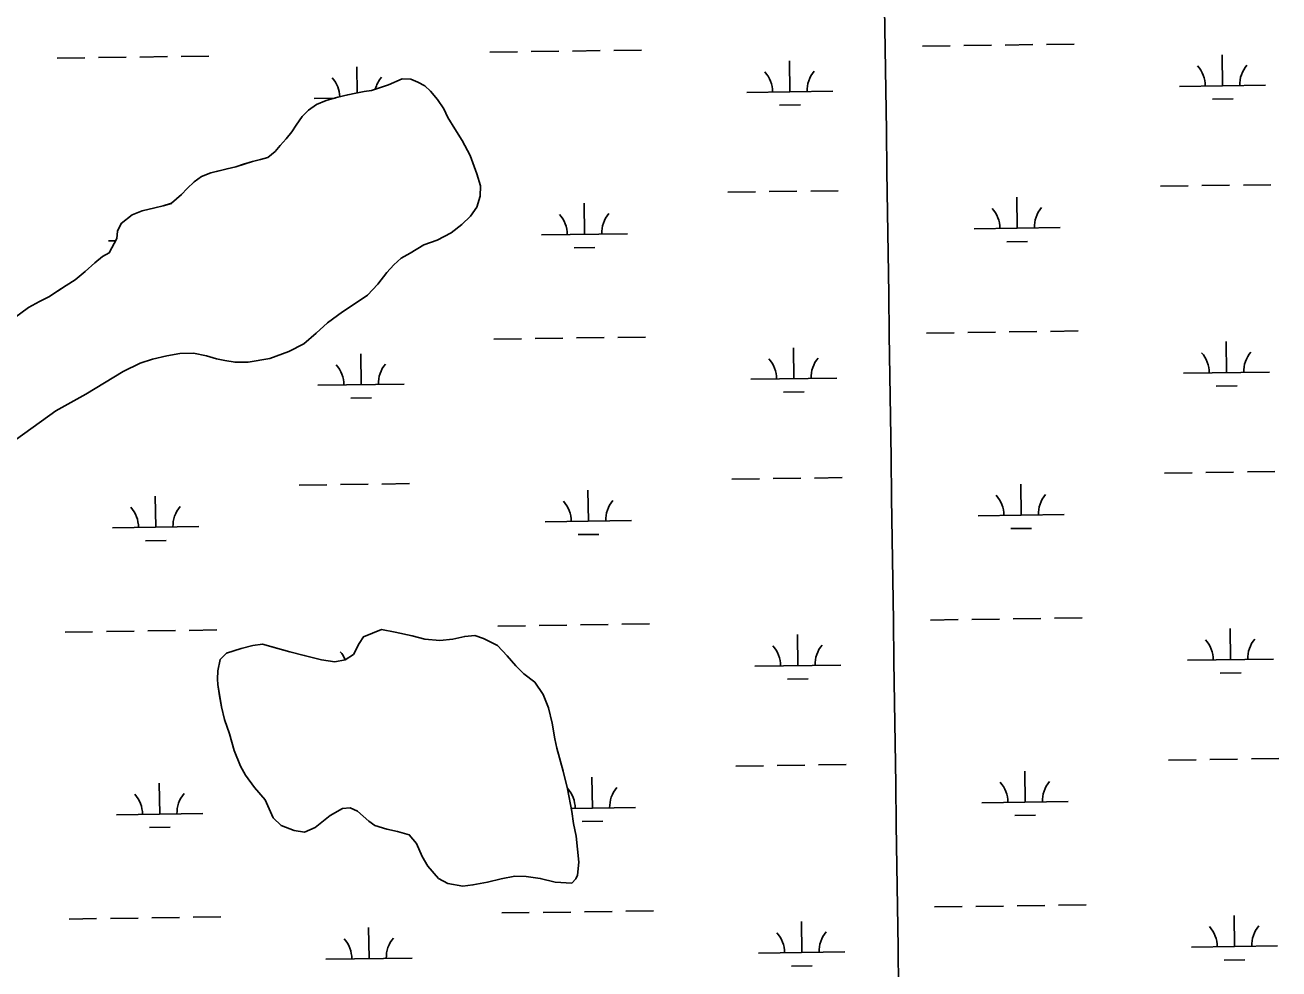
# Model space of a CAD drawing. Extents: x 3767014 to 3805179, y 361544 to 387384.
# Drawn here: x 3799254 to 3800708, y 377382 to 378476 of the extents above; entities that cross this region are included whole.
import ezdxf

# ---------------------------------------------------------------- set-up
doc = ezdxf.new("R2010")
doc.units = 0
for name, color, linetype in [('V-GRID-MAJR', 7, 'Continuous'), ('V-TOPO-SHOR', 7, 'Continuous'), ('V-WETL-SWMP', 7, 'Continuous')]:
    doc.layers.add(name, color=color, linetype=linetype)

msp = doc.modelspace()

# ---------------------------------------------------------------- linework, layer by layer
at = {"layer": 'V-GRID-MAJR'}
msp.add_spline([(3800409.553, 367370.393), (3800323.181, 373429.512), (3800236.794, 379489.691), (3800150.407, 385549.872), (3800150.392, 385550.931)], degree=3, dxfattribs=at)
at = {"layer": 'V-TOPO-SHOR'}
for points in [[(3799732.375, 378389.656), (3799724.367, 378399.325), (3799717.558, 378405.492), (3799709.646, 378409.624), (3799701.268, 378412.963), (3799691.257, 378413.333), (3799675.635, 378406.614), (3799655.759, 378400.087), (3799647.516, 378398.766), (3799637.719, 378396.978), (3799628.23, 378394.959), (3799616.878, 378392.083), (3799603.191, 378388.354), (3799591.915, 378383.611), (3799582.894, 378377.235), (3799575.582, 378369.695), (3799568.427, 378359.819), (3799563.37, 378351.967), (3799556.681, 378343.882), (3799550.07, 378336.183), (3799543.926, 378329.265), (3799535.761, 378322.345), (3799527.284, 378319.859), (3799517.798, 378317.684), (3799507.378, 378314.497), (3799498.356, 378311.621), (3799488.245, 378309.213), (3799478.992, 378306.88), (3799469.584, 378304.394), (3799458.772, 378300.351), (3799450.218, 378294.134), (3799442.13, 378286.357), (3799435.442, 378279.437), (3799424.01, 378269.177), (3799414.288, 378266.146), (3799404.566, 378263.891), (3799390.025, 378260.317), (3799378.282, 378255.809), (3799365.527, 378245.936), (3799361.404, 378237.07), (3799360.548, 378228.284), (3799351.758, 378211.722), (3799343.749, 378207.368), (3799334.805, 378200.372), (3799323.604, 378190.11), (3799312.173, 378180.547), (3799301.828, 378174.016), (3799290.943, 378166.943), (3799281.532, 378160.801), (3799270.643, 378155.281), (3799258.124, 378148.597), (3799182.141, 378092.934)], [(3799224.555, 377981.805), (3799289.651, 378028.451), (3799324.491, 378048.118), (3799367.809, 378074.238), (3799387.484, 378083.722), (3799401.715, 378088.541), (3799418.591, 378092.424), (3799433.443, 378095.068), (3799449.384, 378095.297), (3799464.47, 378092.418), (3799476.056, 378089.071), (3799485.851, 378086.892), (3799497.594, 378084.869), (3799512.602, 378084.867), (3799537.952, 378089.295), (3799559.96, 378097.378), (3799577.458, 378106.473), (3799591.534, 378118.833), (3799604.678, 378130.574), (3799622.023, 378143.556), (3799638.12, 378153.819), (3799651.108, 378162.836), (3799663.007, 378175.509), (3799673.663, 378189.038), (3799681.675, 378198.058), (3799690.074, 378205.521), (3799700.649, 378211.507), (3799716.515, 378220.913), (3799731.834, 378226.664), (3799748.165, 378235.139), (3799760.611, 378244.545), (3799770.564, 378254.107), (3799778.031, 378264.681), (3799781.844, 378277.356), (3799782.158, 378289.565), (3799778.037, 378303.563), (3799770.265, 378324.714), (3799761.092, 378342.135), (3799752.464, 378355.434), (3799744.456, 378368.654), (3799739.871, 378378.591), (3799732.375, 378389.656)], [(3799888.003, 377481.211), (3799869.009, 377482.27), (3799851.599, 377486.495), (3799835.244, 377488.606), (3799822.055, 377489.136), (3799806.226, 377485.974), (3799790.397, 377482.284), (3799773.513, 377479.122), (3799761.905, 377477.541), (3799744.495, 377480.709), (3799733.417, 377486.513), (3799721.285, 377500.761), (3799714.428, 377511.843), (3799708.1, 377527.143), (3799699.66, 377537.168), (3799685.943, 377540.865), (3799673.808, 377543.505), (3799659.565, 377547.728), (3799652.708, 377553.005), (3799639.519, 377564.613), (3799631.079, 377568.308), (3799622.109, 377567.784), (3799607.863, 377559.344), (3799590.449, 377545.629), (3799578.314, 377540.357), (3799566.18, 377541.94), (3799550.879, 377547.746), (3799541.913, 377556.716), (3799532.421, 377577.823), (3799520.286, 377592.071), (3799509.739, 377606.317), (3799503.935, 377616.87), (3799496.554, 377634.809), (3799491.28, 377654.33), (3799485.48, 377670.688), (3799481.79, 377685.462), (3799479.681, 377698.123), (3799477.573, 377711.314), (3799477.047, 377717.644), (3799477.575, 377727.143), (3799480.215, 377740.332), (3799487.602, 377747.717), (3799504.488, 377752.989), (3799518.205, 377756.679), (3799529.285, 377758.26), (3799540.365, 377755.094), (3799560.939, 377749.286), (3799577.823, 377745.063), (3799597.869, 377739.783), (3799613.169, 377737.669), (3799625.304, 377739.779), (3799634.802, 377746.107), (3799641.663, 377758.77), (3799646.412, 377766.681), (3799667.519, 377775.119), (3799683.346, 377771.953), (3799702.865, 377767.728), (3799717.638, 377764.031), (3799735.048, 377762.446), (3799750.348, 377764.025), (3799764.066, 377767.189), (3799775.674, 377768.242), (3799785.697, 377764.547), (3799802.05, 377756.632), (3799813.13, 377744.493), (3799823.151, 377732.885), (3799832.645, 377723.915), (3799845.308, 377713.888), (3799854.8, 377699.642), (3799861.131, 377684.34), (3799865.348, 377666.401), (3799868.51, 377648.463), (3799870.617, 377637.383), (3799878, 377611.003), (3799883.272, 377590.424), (3799888.017, 377564.044), (3799890.124, 377550.327), (3799893.286, 377535.552), (3799896.449, 377505.48), (3799894.861, 377490.179), (3799892.752, 377485.958), (3799888.003, 377481.211)]]:
    msp.add_lwpolyline(points, dxfattribs=at)
at = {"layer": 'V-WETL-SWMP'}
for p, q in [((3799793.029, 378444.412), (3799825.025, 378444.856)), ((3799841.024, 378445.079), (3799873.021, 378445.523)), ((3799889.019, 378445.745), (3799921.016, 378446.19)), ((3799937.015, 378446.412), (3799969.012, 378446.857)), ((3800294.888, 378451.383), (3800326.885, 378451.828)), ((3800342.883, 378452.05), (3800374.88, 378452.495)), ((3800390.879, 378452.717), (3800422.876, 378453.161)), ((3800438.874, 378453.384), (3800470.871, 378453.828)), ((3799291.169, 378437.441), (3799323.166, 378437.885)), ((3799339.164, 378438.107), (3799371.161, 378438.552)), ((3799387.16, 378438.774), (3799419.157, 378439.218)), ((3799435.155, 378439.441), (3799467.152, 378439.885)), ((3800141.016, 378398.499), (3800140.516, 378434.496)), ((3800642.875, 378405.47), (3800642.375, 378441.467)), ((3799639.077, 378397.226), (3799638.656, 378427.524)), ((3799675.635, 378406.613), (3799655.76, 378400.086)), ((3799691.257, 378413.333), (3799675.635, 378406.613)), ((3799701.268, 378412.962), (3799691.257, 378413.333)), ((3799709.646, 378409.624), (3799701.268, 378412.962)), ((3799717.558, 378405.492), (3799709.646, 378409.624)), ((3799724.368, 378399.324), (3799717.558, 378405.492)), ((3800592.88, 378404.776), (3800692.871, 378406.165)), ((3799589.161, 378390.833), (3799613.534, 378391.172)), ((3799603.191, 378388.353), (3799591.915, 378383.611)), ((3799616.878, 378392.083), (3799603.191, 378388.353)), ((3799628.231, 378394.958), (3799616.878, 378392.083)), ((3799637.719, 378396.978), (3799628.231, 378394.958)), ((3799647.517, 378398.765), (3799637.719, 378396.978)), ((3799655.76, 378400.086), (3799647.517, 378398.765)), ((3799732.376, 378389.657), (3799724.368, 378399.324)), ((3799739.87, 378378.592), (3799732.376, 378389.657)), ((3800091.021, 378397.805), (3800191.011, 378399.194)), ((3800631.091, 378389.874), (3800655.089, 378390.208)), ((3799582.893, 378377.236), (3799575.583, 378369.695)), ((3799591.915, 378383.611), (3799582.893, 378377.236)), ((3799744.457, 378368.655), (3799739.87, 378378.592)), ((3800129.231, 378382.903), (3800153.229, 378383.236)), ((3799568.427, 378359.82), (3799563.371, 378351.967)), ((3799575.583, 378369.695), (3799568.427, 378359.82)), ((3799752.464, 378355.434), (3799744.457, 378368.655)), ((3799556.682, 378343.881), (3799550.071, 378336.184)), ((3799563.371, 378351.967), (3799556.682, 378343.881)), ((3799761.093, 378342.135), (3799752.464, 378355.434)), ((3799543.927, 378329.264), (3799535.761, 378322.345)), ((3799550.071, 378336.184), (3799543.927, 378329.264)), ((3799770.266, 378324.715), (3799761.093, 378342.135)), ((3799517.797, 378317.683), (3799498.356, 378311.621)), ((3799527.284, 378319.858), (3799517.797, 378317.683)), ((3799535.761, 378322.345), (3799527.284, 378319.858)), ((3799778.038, 378303.563), (3799770.266, 378324.715)), ((3799458.773, 378300.352), (3799450.219, 378294.133)), ((3799469.583, 378304.394), (3799458.773, 378300.352)), ((3799488.246, 378309.212), (3799469.583, 378304.394)), ((3799498.356, 378311.621), (3799488.246, 378309.212)), ((3799782.157, 378289.565), (3799778.038, 378303.563)), ((3799442.13, 378286.358), (3799435.441, 378279.438)), ((3799450.219, 378294.133), (3799442.13, 378286.358)), ((3799781.844, 378277.357), (3799782.157, 378289.565)), ((3800571.078, 378289.03), (3800603.075, 378289.474)), ((3800619.073, 378289.697), (3800651.07, 378290.141)), ((3800667.069, 378290.363), (3800699.065, 378290.808)), ((3799435.441, 378279.438), (3799424.009, 378269.176)), ((3799778.032, 378264.682), (3799781.844, 378277.357)), ((3800069.218, 378282.059), (3800101.215, 378282.503)), ((3800117.214, 378282.725), (3800149.21, 378283.17)), ((3800165.209, 378283.392), (3800197.206, 378283.836)), ((3800404.675, 378240.284), (3800404.175, 378276.28)), ((3799378.283, 378255.809), (3799365.528, 378245.935)), ((3799390.026, 378260.317), (3799378.283, 378255.809)), ((3799404.567, 378263.891), (3799390.026, 378260.317)), ((3799414.288, 378266.145), (3799404.567, 378263.891)), ((3799424.009, 378269.176), (3799414.288, 378266.145)), ((3799770.565, 378254.108), (3799778.032, 378264.682)), ((3799902.815, 378233.313), (3799902.315, 378269.309)), ((3799365.528, 378245.935), (3799361.405, 378237.071)), ((3799748.166, 378235.138), (3799760.61, 378244.545)), ((3799760.61, 378244.545), (3799770.565, 378254.108)), ((3800354.68, 378239.589), (3800454.67, 378240.978)), ((3799360.549, 378228.284), (3799351.759, 378211.723)), ((3799361.405, 378237.071), (3799360.549, 378228.284)), ((3799716.515, 378220.913), (3799731.835, 378226.665)), ((3799731.835, 378226.665), (3799748.166, 378235.138)), ((3799852.82, 378232.618), (3799952.81, 378234.007)), ((3799351.759, 378211.723), (3799343.748, 378207.369)), ((3799350.96, 378225.647), (3799359.21, 378225.761)), ((3799700.65, 378211.507), (3799716.515, 378220.913)), ((3799891.031, 378217.716), (3799915.028, 378218.05)), ((3800392.89, 378224.688), (3800416.888, 378225.021)), ((3799334.805, 378200.372), (3799323.605, 378190.11)), ((3799343.748, 378207.369), (3799334.805, 378200.372)), ((3799673.663, 378189.039), (3799681.674, 378198.058)), ((3799681.674, 378198.058), (3799690.073, 378205.521)), ((3799690.073, 378205.521), (3799700.65, 378211.507)), ((3799323.605, 378190.11), (3799312.173, 378180.547)), ((3799663.007, 378175.51), (3799673.663, 378189.039)), ((3799301.829, 378174.017), (3799281.532, 378160.801)), ((3799312.173, 378180.547), (3799301.829, 378174.017)), ((3799651.108, 378162.837), (3799663.007, 378175.51)), ((3799270.644, 378155.282), (3799258.123, 378148.597)), ((3799281.532, 378160.801), (3799270.644, 378155.282)), ((3799622.022, 378143.557), (3799638.12, 378153.819)), ((3799638.12, 378153.819), (3799651.108, 378162.837)), ((3799258.123, 378148.597), (3799182.141, 378092.933)), ((3799604.679, 378130.574), (3799622.022, 378143.557)), ((3799591.535, 378118.834), (3799604.679, 378130.574)), ((3799577.458, 378106.473), (3799591.535, 378118.834)), ((3799797.649, 378111.769), (3799829.646, 378112.214)), ((3799845.645, 378112.436), (3799877.642, 378112.88)), ((3799893.64, 378113.102), (3799925.637, 378113.547)), ((3799941.635, 378113.769), (3799973.632, 378114.214)), ((3800299.509, 378118.74), (3800331.506, 378119.185)), ((3800347.504, 378119.407), (3800379.501, 378119.852)), ((3800395.5, 378120.074), (3800427.497, 378120.518)), ((3800443.495, 378120.741), (3800475.492, 378121.185)), ((3799433.442, 378095.067), (3799449.384, 378095.297)), ((3799449.384, 378095.297), (3799464.469, 378092.418)), ((3799537.952, 378089.294), (3799559.96, 378097.378)), ((3799559.96, 378097.378), (3799577.458, 378106.473)), ((3800145.637, 378065.856), (3800145.137, 378101.853)), ((3800647.496, 378072.828), (3800646.996, 378108.824)), ((3799367.808, 378074.238), (3799387.484, 378083.722)), ((3799387.484, 378083.722), (3799401.715, 378088.54)), ((3799401.715, 378088.54), (3799418.59, 378092.425)), ((3799418.59, 378092.425), (3799433.442, 378095.067)), ((3799464.469, 378092.418), (3799476.055, 378089.072)), ((3799476.055, 378089.072), (3799485.852, 378086.893)), ((3799485.852, 378086.893), (3799497.594, 378084.869)), ((3799497.594, 378084.869), (3799512.602, 378084.866)), ((3799512.602, 378084.866), (3799537.952, 378089.294)), ((3799643.777, 378058.885), (3799643.277, 378094.881)), ((3799324.491, 378048.118), (3799367.808, 378074.238)), ((3800095.641, 378065.162), (3800195.632, 378066.551)), ((3800597.501, 378072.133), (3800697.491, 378073.522)), ((3799593.782, 378058.19), (3799693.772, 378059.579)), ((3800635.712, 378057.231), (3800659.709, 378057.565)), ((3799289.65, 378028.45), (3799324.491, 378048.118)), ((3799631.993, 378043.288), (3799655.99, 378043.622)), ((3800133.852, 378050.26), (3800157.85, 378050.593)), ((3799224.556, 377981.805), (3799289.65, 378028.45)), ((3800121.834, 377950.082), (3800153.831, 377950.527)), ((3800169.83, 377950.749), (3800201.827, 377951.194)), ((3800575.699, 377956.387), (3800607.696, 377956.832)), ((3800623.694, 377957.054), (3800655.691, 377957.498)), ((3800671.689, 377957.721), (3800703.686, 377958.165)), ((3799571.979, 377942.444), (3799603.976, 377942.889)), ((3799619.975, 377943.111), (3799651.972, 377943.555)), ((3799667.97, 377943.778), (3799699.967, 377944.222)), ((3799907.436, 377900.67), (3799906.936, 377936.666)), ((3800073.839, 377949.416), (3800105.836, 377949.86)), ((3800409.296, 377907.641), (3800408.796, 377943.638)), ((3799405.576, 377893.698), (3799405.076, 377929.695)), ((3800359.3, 377906.947), (3800459.291, 377908.336)), ((3799355.581, 377893.004), (3799455.572, 377894.393)), ((3799857.441, 377899.975), (3799957.431, 377901.364)), ((3800397.511, 377892.045), (3800421.509, 377892.378)), ((3799393.792, 377878.102), (3799417.79, 377878.435)), ((3799895.652, 377885.073), (3799919.649, 377885.407)), ((3799802.27, 377779.126), (3799834.267, 377779.571)), ((3799850.266, 377779.793), (3799882.262, 377780.237)), ((3799898.261, 377780.46), (3799930.258, 377780.904)), ((3799946.256, 377781.126), (3799978.253, 377781.571)), ((3800304.13, 377786.098), (3800336.127, 377786.542)), ((3800352.125, 377786.764), (3800384.122, 377787.209)), ((3800400.12, 377787.431), (3800432.117, 377787.875)), ((3800448.116, 377788.098), (3800480.113, 377788.542)), ((3800652.117, 377740.185), (3800651.617, 377776.181)), ((3799300.411, 377772.155), (3799332.407, 377772.599)), ((3799348.406, 377772.821), (3799380.403, 377773.266)), ((3799396.401, 377773.488), (3799428.398, 377773.933)), ((3799444.397, 377774.155), (3799476.394, 377774.599)), ((3799646.413, 377766.682), (3799641.663, 377758.769)), ((3799667.518, 377775.12), (3799646.413, 377766.682)), ((3799683.345, 377771.952), (3799667.518, 377775.12)), ((3799702.865, 377767.728), (3799683.345, 377771.952)), ((3799717.637, 377764.032), (3799702.865, 377767.728)), ((3799735.048, 377762.446), (3799717.637, 377764.032)), ((3799750.348, 377764.026), (3799735.048, 377762.446)), ((3799764.066, 377767.189), (3799750.348, 377764.026)), ((3799775.674, 377768.243), (3799764.066, 377767.189)), ((3799785.697, 377764.548), (3799775.674, 377768.243)), ((3799802.051, 377756.631), (3799785.697, 377764.548)), ((3800150.257, 377733.213), (3800149.757, 377769.21)), ((3799487.603, 377747.716), (3799480.216, 377740.331)), ((3799504.487, 377752.989), (3799487.603, 377747.716)), ((3799518.205, 377756.68), (3799504.487, 377752.989)), ((3799529.285, 377758.261), (3799518.205, 377756.68)), ((3799560.939, 377749.286), (3799529.285, 377758.261)), ((3799577.822, 377745.062), (3799560.939, 377749.286)), ((3799641.663, 377758.769), (3799634.802, 377746.108)), ((3799813.129, 377744.494), (3799802.051, 377756.631)), ((3799480.216, 377740.331), (3799477.575, 377727.142)), ((3799597.869, 377739.783), (3799577.822, 377745.062)), ((3799613.169, 377737.67), (3799597.869, 377739.783)), ((3799625.304, 377739.778), (3799613.169, 377737.67)), ((3799634.802, 377746.108), (3799625.304, 377739.778)), ((3799823.151, 377732.886), (3799813.129, 377744.494)), ((3799832.646, 377723.915), (3799823.151, 377732.886)), ((3800100.262, 377732.519), (3800200.253, 377733.908)), ((3800602.122, 377739.49), (3800702.112, 377740.879)), ((3799477.575, 377727.142), (3799477.046, 377717.645)), ((3799477.046, 377717.645), (3799477.573, 377711.314)), ((3799845.307, 377713.888), (3799832.646, 377723.915)), ((3800138.473, 377717.617), (3800162.471, 377717.95)), ((3800640.333, 377724.588), (3800664.33, 377724.922)), ((3799477.573, 377711.314), (3799481.789, 377685.461)), ((3799854.801, 377699.642), (3799845.307, 377713.888)), ((3799861.13, 377684.34), (3799854.801, 377699.642)), ((3799481.789, 377685.461), (3799485.48, 377670.688)), ((3799865.347, 377666.401), (3799861.13, 377684.34)), ((3799485.48, 377670.688), (3799491.28, 377654.331)), ((3799868.51, 377648.462), (3799865.347, 377666.401)), ((3799491.28, 377654.331), (3799496.553, 377634.809)), ((3799870.618, 377637.383), (3799868.51, 377648.462)), ((3799496.553, 377634.809), (3799503.936, 377616.87)), ((3799878, 377611.002), (3799870.618, 377637.383)), ((3799503.936, 377616.87), (3799509.738, 377606.317)), ((3800078.46, 377616.773), (3800110.457, 377617.217)), ((3800126.455, 377617.439), (3800158.452, 377617.884)), ((3800174.451, 377618.106), (3800206.448, 377618.551)), ((3800580.319, 377623.744), (3800612.316, 377624.189)), ((3800628.315, 377624.411), (3800660.312, 377624.855)), ((3800676.31, 377625.078), (3800708.307, 377625.522)), ((3799509.738, 377606.317), (3799520.287, 377592.07)), ((3799883.272, 377590.424), (3799878, 377611.002)), ((3799912.057, 377568.027), (3799911.557, 377604.023)), ((3800413.916, 377574.998), (3800413.416, 377610.995)), ((3799410.197, 377561.055), (3799409.697, 377597.052)), ((3799520.287, 377592.07), (3799532.42, 377577.823)), ((3799888.016, 377564.044), (3799883.272, 377590.424)), ((3799532.42, 377577.823), (3799541.913, 377556.717)), ((3800363.921, 377574.304), (3800463.912, 377575.693)), ((3799360.202, 377560.361), (3799460.192, 377561.75)), ((3799590.449, 377545.629), (3799607.862, 377559.344)), ((3799607.862, 377559.344), (3799622.109, 377567.783)), ((3799622.109, 377567.783), (3799631.078, 377568.309)), ((3799631.078, 377568.309), (3799639.519, 377564.614)), ((3799639.519, 377564.614), (3799652.707, 377553.005)), ((3799887.361, 377567.684), (3799962.052, 377568.721)), ((3799890.124, 377550.326), (3799888.016, 377564.044)), ((3800402.132, 377559.402), (3800426.13, 377559.735)), ((3799398.413, 377545.459), (3799422.41, 377545.792)), ((3799541.913, 377556.717), (3799550.88, 377547.747)), ((3799550.88, 377547.747), (3799566.179, 377541.94)), ((3799578.314, 377540.356), (3799590.449, 377545.629)), ((3799652.707, 377553.005), (3799659.565, 377547.728)), ((3799659.565, 377547.728), (3799673.809, 377543.505)), ((3799673.809, 377543.505), (3799685.943, 377540.865)), ((3799893.287, 377535.553), (3799890.124, 377550.326)), ((3799900.272, 377552.431), (3799924.27, 377552.764)), ((3799566.179, 377541.94), (3799578.314, 377540.356)), ((3799685.943, 377540.865), (3799699.66, 377537.169)), ((3799699.66, 377537.169), (3799708.1, 377527.143)), ((3799896.448, 377505.479), (3799893.287, 377535.553)), ((3799708.1, 377527.143), (3799714.428, 377511.842)), ((3799714.428, 377511.842), (3799721.285, 377500.761)), ((3799721.285, 377500.761), (3799733.417, 377486.514)), ((3799894.862, 377490.179), (3799896.448, 377505.479)), ((3799733.417, 377486.514), (3799744.496, 377480.709)), ((3799790.397, 377482.284), (3799806.225, 377485.974)), ((3799806.225, 377485.974), (3799822.054, 377489.137)), ((3799822.054, 377489.137), (3799835.244, 377488.607)), ((3799835.244, 377488.607), (3799851.599, 377486.494)), ((3799851.599, 377486.494), (3799869.009, 377482.27)), ((3799888.002, 377481.211), (3799892.751, 377485.959)), ((3799892.751, 377485.959), (3799894.862, 377490.179)), ((3799744.496, 377480.709), (3799761.906, 377477.54)), ((3799761.906, 377477.54), (3799773.513, 377479.121)), ((3799773.513, 377479.121), (3799790.397, 377482.284)), ((3799869.009, 377482.27), (3799888.002, 377481.211)), ((3800452.737, 377455.455), (3800484.734, 377455.899)), ((3799401.022, 377440.845), (3799433.019, 377441.29)), ((3799449.017, 377441.512), (3799481.014, 377441.956)), ((3799806.891, 377446.483), (3799838.888, 377446.928)), ((3799854.886, 377447.15), (3799886.883, 377447.594)), ((3799902.882, 377447.817), (3799934.879, 377448.261)), ((3799950.877, 377448.483), (3799982.874, 377448.928)), ((3800308.751, 377453.455), (3800340.747, 377453.899)), ((3800356.746, 377454.121), (3800388.743, 377454.566)), ((3800404.741, 377454.788), (3800436.738, 377455.233)), ((3800656.738, 377407.542), (3800656.238, 377443.538)), ((3799305.031, 377439.512), (3799337.028, 377439.956)), ((3799353.027, 377440.179), (3799385.024, 377440.623)), ((3799653.019, 377393.599), (3799652.519, 377429.595)), ((3800154.878, 377400.57), (3800154.378, 377436.567)), ((3800104.883, 377399.876), (3800204.873, 377401.265)), ((3800606.743, 377406.847), (3800706.733, 377408.236)), ((3799603.023, 377392.904), (3799703.014, 377394.293)), ((3800143.094, 377384.974), (3800167.091, 377385.307)), ((3800644.953, 377391.946), (3800668.951, 377392.279))]:
    msp.add_line(p, q, dxfattribs=at)
for centre, start, end in [((3799694.387, 378392.77), 140.024034, 165.554306), ((3800085.772, 378398.206), 0.024037, 41.567696), ((3800196.247, 378399.741), 140.024034, 181.567693), ((3800587.631, 378405.178), 0.024037, 41.567696), ((3800698.106, 378406.713), 140.024034, 181.567693), ((3799583.912, 378391.235), 2.306068, 41.567696), ((3799847.571, 378233.02), 0.024037, 41.567696), ((3799958.046, 378234.555), 140.024034, 181.567693), ((3800349.431, 378239.991), 0.024037, 41.567696), ((3800459.906, 378241.526), 140.024034, 181.567693), ((3800592.252, 378072.535), 0.024037, 41.567696), ((3800702.727, 378074.07), 140.024034, 181.567693), ((3799588.533, 378058.592), 0.024037, 41.567696), ((3799699.008, 378060.127), 140.024034, 181.567693), ((3800090.392, 378065.564), 0.024037, 41.567696), ((3800200.868, 378067.098), 140.024034, 181.567693), ((3799852.192, 377900.377), 0.024037, 41.567696), ((3799962.667, 377901.912), 140.024034, 181.567693), ((3800354.051, 377907.349), 0.024037, 41.567696), ((3800464.527, 377908.883), 140.024034, 181.567693), ((3799350.332, 377893.406), 0.024037, 41.567696), ((3799460.807, 377894.94), 140.024034, 181.567693), ((3800596.873, 377739.892), 0.024037, 41.567696), ((3800707.348, 377741.427), 140.024034, 181.567693), ((3799593.154, 377725.949), 23.347597, 41.567696), ((3800095.013, 377732.921), 0.024037, 41.567696), ((3800205.488, 377734.455), 140.024034, 181.567693), ((3799856.813, 377567.734), 0.024037, 41.567696), ((3799967.288, 377569.269), 140.024034, 181.567693), ((3800358.672, 377574.706), 0.024037, 41.567696), ((3800469.147, 377576.24), 140.024034, 181.567693), ((3799354.953, 377560.763), 0.024037, 41.567696), ((3799465.428, 377562.297), 140.024034, 181.567693), ((3800601.494, 377407.249), 0.024037, 41.567696), ((3800711.969, 377408.784), 140.024034, 181.567693), ((3799597.774, 377393.306), 0.024037, 41.567696), ((3799708.25, 377394.841), 140.024034, 181.567693), ((3800099.634, 377400.278), 0.024037, 41.567696), ((3800210.109, 377401.812), 140.024034, 181.567693)]:
    msp.add_arc(centre, 35.246, start, end, dxfattribs=at)

doc.saveas('drawing.dxf')
